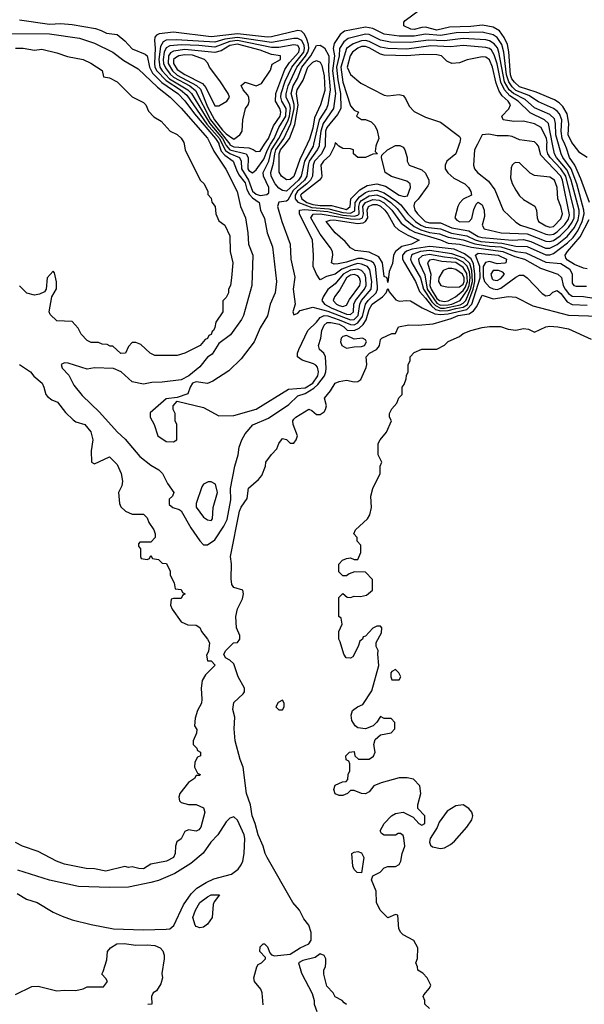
# Model space of a CAD drawing. Header units: inches. Extents: x 1793389 to 1900389, y 320802 to 470796.
# Tile 508 of 656: x 1873672 to 1876674, y 375429 to 380662. Entities that reach past the tile are written whole.
import ezdxf

# ---------------------------------------------------------------- set-up
doc = ezdxf.new("R2010")
doc.units = ezdxf.units.IN
doc.header["$MEASUREMENT"] = 0
doc.layers.add('B8377', color=7, linetype='Continuous')
doc.layers.add('B8378', color=7, linetype='Continuous')

msp = doc.modelspace()

# ---------------------------------------------------------------- linework, layer by layer
at = {"layer": 'B8377', "color": 2}
for points, elevation in [([(1874546.5, 380000), (1874552, 379970), (1874632, 379810), (1874652, 379790), (1874672, 379750), (1874672.7, 379732.7), (1874690, 379714), (1874692.7, 379692.7), (1874712, 379670), (1874714, 379630), (1874730, 379594), (1874762, 379570), (1874790, 379514), (1874791, 379430), (1874804.7, 379370), (1874798, 379290), (1874792, 379250), (1874782, 379230), (1874782, 379210), (1874770, 379186), (1874752.7, 379167.3), (1874752, 379110), (1874714, 379054), (1874710, 379026), (1874702, 379010), (1874695.3, 379004.7), (1874690, 378989), (1874676.9, 378983.1), (1874670, 378968.7), (1874658, 378962), (1874631.3, 378930), (1874550, 378889), (1874510, 378878), (1874390, 378878), (1874366, 378890), (1874316.4, 378936.4), (1874290, 378946), (1874270, 378946), (1874250, 378926), (1874234, 378890), (1874210, 378888), (1874167.3, 378927.3), (1874152.7, 378927.3), (1874136.4, 378936.4), (1874110, 378938), (1874090, 378946), (1874052.7, 378947.3), (1874030, 378958), (1873998, 378990), (1873983.1, 379023.1), (1873950, 379058), (1873870, 379062), (1873834.6, 379094.6), (1873828.7, 379110), (1873842, 379190), (1873868.4, 379231.6), (1873868.4, 379268.4), (1873856.4, 379316.4), (1873850, 379326), (1873818, 379290), (1873812, 379230), (1873803.6, 379216.4), (1873776.9, 379203.1), (1873750, 379199), (1873710, 379208), (1873670, 379248)], 214), ([(1874686.1, 380000), (1874703.9, 379963.9), (1874767.5, 379867.5), (1874828.4, 379750), (1874846.4, 379670), (1874872.2, 379610), (1874885.3, 379530), (1874888.5, 379470), (1874912.2, 379410), (1874906.7, 379250), (1874862.4, 379090), (1874852, 379068), (1874792.3, 378987.7), (1874730, 378942), (1874695.1, 378884.9), (1874670, 378869.3), (1874630, 378817.2), (1874570.7, 378770), (1874530, 378747.6), (1874430, 378735.1), (1874373.8, 378733.8), (1874330, 378725.6), (1874270, 378737), (1874211.8, 378790), (1874170, 378808.5), (1874070, 378811.6), (1874030, 378804.5), (1873930, 378836), (1873910, 378839), (1873892, 378830), (1873898, 378810), (1873932.8, 378772.8), (1873959.2, 378719.2), (1874004.7, 378664.7), (1874096.2, 378576.2), (1874190, 378471), (1874233.2, 378433.2), (1874310, 378341), (1874370, 378294.8), (1874412, 378270), (1874432, 378250), (1874456.9, 378196.9), (1874491, 378150), (1874484.7, 378130), (1874466.4, 378113.6), (1874466.3, 378086.3), (1874486, 378070), (1874519.8, 378059.8), (1874530, 378052), (1874582, 377962), (1874630, 377892), (1874650, 377872), (1874670, 377871.3), (1874710, 377897.3), (1874757.6, 377970), (1874774.3, 378005.7), (1874794.3, 378110), (1874792, 378170), (1874816, 378290), (1874833.2, 378350), (1874839.3, 378390), (1874852.3, 378430), (1874870, 378461), (1874911.9, 378508.1), (1874995.5, 378544.5), (1875102.8, 378617.2), (1875150, 378663.1), (1875190, 378675.9), (1875236.7, 378703.3), (1875257.4, 378722.6), (1875291.9, 378770), (1875300.3, 378790), (1875302.2, 378810), (1875298.3, 378870), (1875289.7, 378889.7), (1875266, 378910), (1875260.9, 378930), (1875273.6, 378970), (1875278, 379010), (1875290, 379039.3), (1875306.8, 379053.2), (1875326.3, 379053.7), (1875370, 379043.5), (1875395.8, 379030), (1875412.8, 379012.8), (1875450, 379011), (1875477.7, 379022.3), (1875498.5, 379041.5), (1875513.4, 379066.6), (1875530, 379121.6), (1875545.8, 379150), (1875601.6, 379190), (1875621.2, 379210), (1875630, 379234), (1875636.3, 379216.3), (1875672.7, 379172.7), (1875690, 379165.5), (1875730, 379170.4), (1875750, 379168.2), (1875811.6, 379131.6), (1875879.6, 379099.6), (1875910, 379095.7), (1875950, 379099.6), (1876050, 379121.5), (1876075.9, 379150), (1876119.6, 379290), (1876118, 379350), (1876095.1, 379410), (1876110, 379421.7), (1876216, 379410), (1876259.5, 379390), (1876256.3, 379370), (1876251.9, 379368.1), (1876210, 379365.5), (1876170, 379376.3), (1876149.1, 379370.9), (1876136, 379350), (1876135.8, 379295.8), (1876142.6, 379270), (1876170, 379240.3), (1876190, 379231.3), (1876210, 379229.1), (1876230, 379236.1), (1876310, 379293.7), (1876330, 379303.8), (1876350, 379304.9), (1876370, 379290.7), (1876450, 379207.7), (1876470, 379194), (1876490, 379198.8), (1876506, 379214), (1876530, 379222.4), (1876550, 379206.4), (1876582.1, 379162.1), (1876609.2, 379149.2), (1876690, 379144.4)], 218), ([(1874731.2, 380000), (1874743.6, 379963.6), (1874762.8, 379942.8), (1874807.6, 379910), (1874824, 379864), (1874837.8, 379837.8), (1874870, 379794.9), (1874880.2, 379760.2), (1874893.9, 379733.9), (1874910, 379714.7), (1874944.9, 379690), (1874953, 379650), (1874973.7, 379606.3), (1874987.3, 379530), (1875015.2, 379455.2), (1875038, 379270), (1875030.6, 379210), (1875004, 379150), (1874990, 379088.7), (1874950, 379024), (1874918, 378950), (1874850, 378859), (1874784.1, 378795.9), (1874699.5, 378740.5), (1874670, 378729.4), (1874610, 378737.6), (1874590.6, 378730), (1874577.6, 378710), (1874565.4, 378674.6), (1874510, 378654), (1874450, 378648), (1874366.4, 378573.6), (1874366, 378550), (1874386, 378510), (1874406, 378450), (1874450, 378421), (1874490, 378418), (1874508, 378430), (1874508, 378510), (1874498, 378530), (1874498, 378570), (1874488, 378590), (1874488, 378610), (1874510, 378634), (1874650, 378601), (1874730, 378557.3), (1874810, 378558), (1874930, 378593), (1875101.6, 378698.4), (1875190, 378706.3), (1875230, 378730.2), (1875257.7, 378770), (1875260.9, 378790), (1875255.2, 378815.2), (1875246.7, 378826.7), (1875233.9, 378833.9), (1875173.3, 378853.3), (1875149.4, 378870), (1875149.5, 378890), (1875156.2, 378910), (1875203.6, 379010), (1875250, 379054.3), (1875270, 379080.3), (1875289.9, 379090.1), (1875310, 379087.9), (1875370, 379067.9), (1875430, 379041.5), (1875450, 379040.8), (1875469.4, 379050.6), (1875494.6, 379085.4), (1875509.9, 379150.1), (1875524.4, 379170), (1875567, 379210), (1875574, 379230), (1875573.8, 379246.2), (1875562.9, 379350), (1875553.1, 379370), (1875539.2, 379379.2), (1875493.4, 379393.4), (1875470, 379393.8), (1875410, 379374), (1875364.9, 379364.9), (1875343.6, 379363.6), (1875330, 379369.2), (1875337, 379410), (1875334.5, 379430), (1875324.5, 379450), (1875270, 379522), (1875219.1, 379610), (1875232.1, 379627.9), (1875269.5, 379630.5), (1875430, 379603.7), (1875477.9, 379602.1), (1875495, 379610), (1875499.1, 379630), (1875495.9, 379670), (1875500.9, 379679.1), (1875510, 379690.8), (1875550, 379706.4), (1875582.7, 379702.7), (1875610, 379688.6), (1875650.2, 379650), (1875700.1, 379580.1), (1875746.7, 379546.7), (1875773.2, 379533.2), (1875910, 379492.5), (1875950, 379474), (1876010, 379468.9), (1876073.9, 379453.9), (1876240.4, 379430), (1876303.8, 379403.8), (1876355.5, 379390), (1876441.3, 379341.3), (1876534, 379310), (1876552.3, 379292.3), (1876561.6, 379250), (1876573, 379230), (1876590, 379206.7), (1876610, 379193.6), (1876670, 379190.2), (1876790, 379171.3)], 222), ([(1874749.2, 380000), (1874766.4, 379966.4), (1874790, 379950.6), (1874840.3, 379930), (1874849.3, 379910), (1874850.9, 379870), (1874888.9, 379810), (1874910, 379750.2), (1874930, 379734.5), (1874950, 379728), (1874986.4, 379733.6), (1874997.2, 379742.8), (1874997.2, 379770), (1874968.8, 379830), (1874966.8, 379850), (1874996.5, 379910), (1875011, 379970), (1875030.4, 380000)], 226), ([(1874766.8, 380000), (1874770, 379994.2), (1874790, 379970.1), (1874876.5, 379950), (1874887.1, 379930), (1874884.7, 379870), (1874890, 379861.3), (1874910, 379847.7), (1874930, 379864.9), (1874970, 379921.7), (1874988.6, 379971.4), (1875006.1, 380000)], 230), ([(1874788.3, 380000), (1874790, 379997.8), (1874810, 379986), (1874890, 379980.6), (1874913.1, 379973.1), (1874930, 379961.6), (1874950, 379964.4), (1874974.3, 380000)], 234), ([(1875234.1, 380000), (1875231.8, 379990), (1875186.3, 379910), (1875168.6, 379830), (1875155, 379810), (1875110, 379767.9), (1875090, 379751.1), (1875070, 379755.1), (1875050, 379766.9), (1875030, 379789.6), (1875009.8, 379830), (1875006.8, 379850), (1875021.1, 379898.9), (1875027.7, 379950), (1875033.4, 379970), (1875055.2, 380000)], 222), ([(1875264.9, 380000), (1875263.8, 379990), (1875254.3, 379970), (1875211.5, 379910), (1875205, 379890), (1875198.6, 379830), (1875186.3, 379810), (1875126.1, 379753.9), (1875096.9, 379703.1), (1875090, 379696.9), (1875050, 379693.2), (1875042, 379670), (1875066, 379590), (1875110.4, 379470), (1875113, 379390), (1875134.4, 379294.4), (1875125.3, 379230), (1875136, 379150), (1875124.7, 379110), (1875130, 379094), (1875150, 379102), (1875164, 379116), (1875230, 379134.4), (1875310, 379113.2), (1875430, 379067), (1875450, 379068.7), (1875471.2, 379090), (1875479.8, 379150), (1875489, 379170), (1875541.1, 379230), (1875543.4, 379270), (1875533.5, 379333.5), (1875520.5, 379350), (1875490, 379363.4), (1875470, 379365.7), (1875450, 379361.7), (1875384.2, 379335.8), (1875350, 379309.7), (1875303, 379297), (1875270, 379279), (1875250, 379309), (1875232.3, 379350), (1875234.5, 379410), (1875228, 379490), (1875160.4, 379630), (1875159.3, 379650), (1875186, 379654), (1875310, 379642.1), (1875390, 379624.1), (1875450, 379617.9), (1875470, 379623.2), (1875476.1, 379630), (1875474.5, 379670), (1875479.6, 379690), (1875490, 379701.6), (1875530, 379726.4), (1875570, 379730.8), (1875610, 379715.3), (1875644.7, 379690), (1875678.2, 379658.2), (1875721.4, 379601.4), (1875770, 379562.5), (1875804.8, 379544.8), (1875850, 379531.8), (1875903.6, 379523.6), (1875950, 379506), (1876030, 379492.8), (1876091.4, 379471.4), (1876170, 379458.7), (1876230, 379454.3), (1876309.8, 379430.2), (1876363.1, 379423.1), (1876470, 379373.2), (1876550, 379366), (1876596.4, 379336.4), (1876608.7, 379310), (1876610, 379262), (1876618, 379250), (1876630, 379246), (1876686.2, 379246.2)], 226), ([(1875200.6, 380000), (1875161.5, 379918.5), (1875130, 379828.3), (1875110, 379813.3), (1875090, 379811.8), (1875063.6, 379830), (1875051.2, 379851.2), (1875051.6, 379950), (1875059.1, 379970), (1875082.9, 380000)], 218), ([(1875296.5, 380000), (1875296.3, 379990), (1875276.2, 379950), (1875239.8, 379910), (1875231.8, 379890), (1875229.4, 379830), (1875217.7, 379810), (1875198.2, 379790), (1875148.5, 379751.5), (1875137.2, 379730), (1875136.6, 379710), (1875150, 379692.1), (1875224.6, 379664.6), (1875316.4, 379656.4), (1875390, 379638), (1875430, 379634), (1875453.4, 379646.6), (1875455.2, 379690), (1875479.3, 379720.7), (1875510, 379743.5), (1875528.9, 379751.1), (1875570, 379756.1), (1875610, 379741.9), (1875676.4, 379696.4), (1875698.2, 379678.2), (1875735.5, 379630), (1875777.2, 379590), (1875804.4, 379570), (1875830, 379559.2), (1875910, 379550.1), (1875968.5, 379528.5), (1876050, 379514.3), (1876092.8, 379492.8), (1876124.2, 379484.2), (1876234.7, 379474.7), (1876310, 379459.4), (1876370, 379456), (1876470, 379412), (1876490, 379412), (1876510, 379419.2), (1876584.5, 379475.5), (1876614.7, 379505.3), (1876640.1, 379540.1), (1876663, 379590), (1876672.7, 379630), (1876672.1, 379650), (1876633.9, 379790), (1876604.2, 379870), (1876559.8, 379930), (1876551.6, 379950), (1876537.2, 380000)], 230), ([(1875348, 380000), (1875345.5, 379990), (1875320.3, 379939.7), (1875286.7, 379910), (1875273.4, 379890), (1875279.1, 379830), (1875276.4, 379823.6), (1875266, 379810), (1875170, 379735.6), (1875165.8, 379730), (1875171.3, 379710), (1875199.1, 379690), (1875230, 379679.4), (1875270, 379674), (1875330, 379674), (1875410, 379653.4), (1875428.6, 379670), (1875431.9, 379710), (1875481.2, 379758.8), (1875518.8, 379781.2), (1875570, 379789.2), (1875617.1, 379777.1), (1875690, 379728.9), (1875717, 379723), (1875733.6, 379726.4), (1875749, 379770), (1875748.7, 379790), (1875730, 379804), (1875649.4, 379829.4), (1875615.3, 379850), (1875595.3, 379930), (1875598, 379942), (1875628, 379970), (1875670, 379993.4), (1875693, 379993), (1875710, 379984.7), (1875718.8, 379970), (1875731.3, 379930), (1875731.3, 379910), (1875742, 379890), (1875810, 379864.9), (1875830, 379846.8), (1875847.3, 379810), (1875846.8, 379790), (1875841.4, 379778.6), (1875790, 379708), (1875771, 379689), (1875767.1, 379672.9), (1875773.4, 379650), (1875787, 379630), (1875827, 379590), (1875850, 379582.9), (1875910, 379582.6), (1875970, 379555.5), (1876059.6, 379539.6), (1876110, 379510.2), (1876130, 379504.8), (1876290, 379490.2), (1876350, 379493.5), (1876390, 379483.2), (1876468.2, 379448.2), (1876490, 379447.6), (1876530, 379467.7), (1876582.2, 379510), (1876622.1, 379557.9), (1876641, 379599), (1876647.4, 379630), (1876646, 379650), (1876604.7, 379810), (1876582.8, 379862.8), (1876526.3, 379930), (1876516.2, 379950), (1876505.7, 380000)], 234), ([(1875569, 380000), (1875564.7, 379990), (1875562, 379962), (1875574, 379950), (1875550, 379948), (1875510.9, 379929.1), (1875469, 379929), (1875446, 379950), (1875446, 379970), (1875430, 379975.3), (1875390, 379977.2), (1875368, 379990), (1875358, 380000)], 234), ([(1876009.3, 380000), (1875990.6, 379950), (1875942.8, 379910), (1875934, 379890), (1875934.8, 379870), (1875948.3, 379848.3), (1875980.9, 379820.9), (1876038, 379790), (1876058, 379770), (1876071.3, 379750), (1876074, 379730), (1876030, 379708), (1876010, 379688), (1876001, 379670), (1875986, 379610), (1875996.8, 379596.8), (1876011.3, 379588.7), (1876062, 379590), (1876075.1, 379604.9), (1876086, 379654), (1876099, 379681), (1876110, 379692), (1876130, 379678), (1876142, 379650), (1876144, 379616), (1876131.3, 379570), (1876142, 379550), (1876232, 379530), (1876370, 379523.5), (1876470, 379484.7), (1876490, 379482.9), (1876510, 379488.5), (1876546.5, 379513.5), (1876590, 379557.2), (1876610, 379585.3), (1876619.9, 379610), (1876619.9, 379650), (1876575.6, 379830), (1876550, 379868.9), (1876492.3, 379930), (1876479.8, 379950), (1876474.4, 379970), (1876475.6, 380000)], 238), ([(1876105.6, 380000), (1876090.5, 379970), (1876084.9, 379890), (1876090.8, 379870), (1876106.8, 379850), (1876163.8, 379803.8), (1876197.4, 379757.4), (1876242, 379650), (1876310, 379585.5), (1876334.8, 379570), (1876407.4, 379547.4), (1876470, 379521.6), (1876490, 379518), (1876510, 379522.3), (1876530, 379535), (1876570, 379574.4), (1876590, 379602.6), (1876595.3, 379624.7), (1876558.3, 379810), (1876549.8, 379830), (1876443, 379943), (1876429.6, 379989.6), (1876420.8, 380000)], 242), ([(1876701.3, 379690), (1876655.8, 379815.8), (1876623.2, 379890), (1876594.8, 379930), (1876579.7, 379979.7), (1876570.1, 380000)], 226), ([(1876688.7, 379930), (1876650, 379954), (1876615.5, 380000)], 222), ([(1876690, 379339), (1876670, 379341.2), (1876622, 379362), (1876584.1, 379384.1), (1876575.5, 379395.5), (1876572.3, 379410), (1876584.2, 379430), (1876652.6, 379507.4), (1876699.8, 379600.2)], 226), ([(1874966.3, 375426.3), (1874960.7, 375490), (1874954.5, 375510), (1874921.2, 375550), (1874916, 375570), (1874932.5, 375627.5), (1874940.2, 375639.8), (1874958, 375650), (1874978, 375670), (1874978, 375678), (1874948, 375710), (1874950, 375734), (1874966, 375750), (1874974, 375750), (1874990, 375734), (1875002, 375702), (1875011.6, 375691.6), (1875026, 375686), (1875110, 375694.8), (1875164, 375730), (1875209.5, 375750.5), (1875221.2, 375770), (1875221.2, 375810), (1875209.2, 375850), (1875183.3, 375883.3), (1875159.3, 375930), (1875123.7, 375970), (1874987, 376210), (1874977, 376230), (1874966.6, 376270), (1874939.6, 376330), (1874924.2, 376390), (1874908, 376430), (1874899.6, 376490), (1874877.6, 376550), (1874860.9, 376690), (1874844.5, 376730), (1874817, 376830), (1874812.5, 376892.5), (1874815.1, 376955.1), (1874804.7, 376995.3), (1874810, 377034), (1874860.4, 377079.6), (1874868, 377090), (1874868, 377110), (1874834, 377170), (1874810, 377238), (1874790, 377258), (1874766, 377270), (1874758, 377290), (1874768, 377310), (1874808.7, 377350), (1874830, 377352), (1874842, 377370), (1874842, 377390), (1874825.2, 377430), (1874821.2, 377490), (1874829.4, 377530.6), (1874856.5, 377583.5), (1874862, 377610), (1874858, 377630), (1874810, 377644), (1874800.2, 377660.2), (1874796, 377690), (1874797.2, 377770), (1874792, 377810), (1874840.5, 378050), (1874848.6, 378071.4), (1874882, 378118), (1874887.7, 378172.3), (1874942, 378218), (1874960.1, 378239.9), (1874979, 378290), (1874981.2, 378310), (1875010, 378351), (1875039.3, 378380.7), (1875049.2, 378410), (1875064, 378430), (1875070, 378436), (1875090, 378431.3), (1875110, 378411.3), (1875130, 378411.3), (1875141.2, 378430), (1875149.2, 378450), (1875125.1, 378510), (1875124.7, 378530), (1875130, 378539.1), (1875139.5, 378550), (1875210, 378592.7), (1875225.8, 378585.8), (1875250, 378564), (1875270, 378563.8), (1875290, 378578), (1875298.7, 378590), (1875303, 378610), (1875292.8, 378650), (1875325.1, 378690), (1875349.6, 378730.4), (1875370, 378739.5), (1875410, 378745.5), (1875450, 378737.6), (1875470, 378739.5), (1875486.6, 378750), (1875514.3, 378814.3), (1875517.7, 378830), (1875514.5, 378870), (1875532.3, 378890), (1875569.2, 378910), (1875578.9, 378921.1), (1875585.2, 378930), (1875590, 378962), (1875598, 378970), (1875650, 378994), (1875670, 378994), (1875686, 379030), (1875740.2, 379039.8), (1875790, 379039.1), (1875870, 379046.4), (1875965.7, 379074.3), (1876004, 379090), (1876061.1, 379098.9), (1876084.6, 379115.4), (1876102.4, 379137.6), (1876130, 379197.3), (1876190, 379178.4), (1876270.6, 379190.6), (1876310, 379186.8), (1876400.9, 379140.9), (1876590, 379092.4), (1876750, 379086.4)], 214), ([(1875850, 375406), (1875826, 375430), (1875826, 375450), (1875818, 375470), (1875820.4, 375479.6), (1875850, 375514), (1875858, 375530), (1875838, 375570), (1875814.6, 375594.6), (1875788, 375610), (1875787.3, 375627.3), (1875778, 375650), (1875787.3, 375672.7), (1875788, 375730), (1875768.4, 375768.4), (1875710, 375798), (1875698, 375810), (1875688, 375830), (1875682, 375902), (1875670, 375906), (1875630, 375888.7), (1875589.1, 375929.1), (1875568.7, 375970), (1875568, 376030), (1875542, 376090), (1875548.7, 376111.3), (1875588.4, 376131.6), (1875610, 376154), (1875630, 376162), (1875670, 376162), (1875690, 376172), (1875699, 376190), (1875705.2, 376230), (1875719, 376270), (1875714.6, 376314.6), (1875710, 376326), (1875696.4, 376336.4), (1875683.6, 376336.4), (1875670, 376328), (1875610, 376328), (1875596.4, 376336.4), (1875588.9, 376351.1), (1875609.3, 376390.7), (1875649.5, 376430.5), (1875670, 376442.8), (1875710, 376450.7), (1875763.6, 376423.6), (1875794, 376390), (1875810, 376382), (1875826, 376390), (1875826, 376430), (1875788, 376470), (1875788.7, 376490), (1875804, 376550), (1875799, 376590), (1875765.2, 376625.2), (1875732.5, 376632.5), (1875690, 376632.7), (1875594, 376606), (1875554, 376590), (1875530, 376558), (1875510, 376548), (1875488.9, 376548.9), (1875450, 376566), (1875430, 376566), (1875414, 376550), (1875390, 376538), (1875370, 376538), (1875350, 376548), (1875342, 376570), (1875350, 376594), (1875388.4, 376611.6), (1875407.3, 376612.7), (1875416.4, 376623.6), (1875418, 376650), (1875428, 376670), (1875427.3, 376707.3), (1875422, 376722), (1875408.4, 376728.4), (1875406, 376750), (1875426, 376770), (1875450, 376772), (1875454, 376750), (1875472.7, 376732.7), (1875530, 376732), (1875552.9, 376747.1), (1875562, 376770), (1875554, 376810), (1875562.7, 376837.3), (1875590, 376862), (1875647.3, 376872.7), (1875667.3, 376892.7), (1875667.3, 376927.3), (1875647.3, 376947.3), (1875610, 376948), (1875590, 376958), (1875571.1, 376928.9), (1875551, 376909), (1875510, 376893.2), (1875470, 376899), (1875455.3, 376910), (1875438, 376938), (1875434.6, 376965.4), (1875442, 376990), (1875468, 377010), (1875497.2, 377022.8), (1875544.7, 377095.3), (1875581.2, 377230), (1875575.3, 377290), (1875578, 377310), (1875568, 377330), (1875568, 377352), (1875596.4, 377403.6), (1875598, 377430), (1875590, 377438), (1875570, 377438), (1875550, 377428), (1875510, 377386), (1875498, 377382), (1875494, 377370), (1875481, 377359), (1875471.3, 377330), (1875443.6, 377276.4), (1875430, 377268.7), (1875408, 377270), (1875395.3, 377290), (1875376.4, 377356.4), (1875368, 377370), (1875368.9, 377411.1), (1875386, 377450), (1875382, 377482), (1875368, 377490), (1875368.9, 377591.1), (1875390, 377612), (1875412.7, 377592.7), (1875430, 377592), (1875450, 377598), (1875483.1, 377596.9), (1875516.5, 377603.5), (1875548, 377630), (1875547.3, 377687.3), (1875510, 377726), (1875452.7, 377727.3), (1875423.6, 377716.4), (1875410, 377706), (1875390, 377706), (1875368.4, 377728.4), (1875368.4, 377768.4), (1875388, 377790), (1875410, 377798), (1875430, 377802), (1875450, 377794), (1875470, 377794), (1875486, 377830), (1875486, 377870), (1875466, 377890), (1875466, 377910), (1875448, 377930), (1875458, 377950), (1875522, 378010), (1875534, 378030), (1875542, 378070), (1875539, 378130), (1875549.2, 378170.8), (1875588, 378250), (1875588, 378290), (1875598, 378310), (1875578, 378350), (1875578, 378410), (1875588, 378430), (1875622, 378470), (1875648, 378530), (1875638, 378550), (1875638, 378570), (1875650, 378594), (1875676.4, 378623.6), (1875687.3, 378652.7), (1875706, 378670), (1875706, 378710), (1875716.4, 378723.6), (1875727.3, 378752.7), (1875728.4, 378771.6), (1875738, 378790), (1875738, 378830), (1875748, 378850), (1875748.7, 378870), (1875770, 378894), (1875810, 378911.3), (1875890, 378912), (1875930, 378932), (1875950, 378951.3), (1876010, 378978), (1876030, 378994.8), (1876070, 379010.8), (1876130, 379026), (1876170, 379031), (1876229.1, 379030.9), (1876270, 379018), (1876310, 379012), (1876350, 379021), (1876376.9, 379016.9), (1876410, 379002), (1876469.3, 379030.7), (1876490, 379034), (1876534, 379030), (1876590, 379019.1), (1876710, 378964.7)], 210), ([(1873671.3, 378830), (1873730, 378791), (1873747.1, 378767.1), (1873791, 378730), (1873801, 378710), (1873810.9, 378670.9), (1873819.8, 378659.8), (1873842, 378642), (1873872, 378630), (1873915.3, 378575.3), (1873955.3, 378535.3), (1873970, 378524.7), (1874018, 378510), (1874050, 378471), (1874060.7, 378430), (1874051, 378370), (1874054, 378310), (1874070, 378302), (1874150, 378338), (1874190, 378298), (1874210.6, 378250.6), (1874218.8, 378210), (1874214.8, 378185.2), (1874198, 378150), (1874202, 378090), (1874210, 378074), (1874234, 378050), (1874270, 378034), (1874330, 378034), (1874350, 378014), (1874358, 377990), (1874384.7, 377950), (1874392, 377930), (1874392, 377910), (1874370, 377886), (1874310, 377886), (1874303.6, 377876.4), (1874303.6, 377863.6), (1874314, 377850), (1874314, 377810), (1874318, 377798), (1874350, 377794), (1874362, 377798), (1874370, 377814), (1874378, 377798), (1874410, 377794), (1874430, 377774), (1874452.7, 377772.7), (1874471.1, 377731.1), (1874472, 377710), (1874494, 377670), (1874498, 377638), (1874530, 377634), (1874538, 377618), (1874552, 377610), (1874538, 377602), (1874530, 377586), (1874490, 377586), (1874478, 377582), (1874474, 377550), (1874482, 377530), (1874530, 377462), (1874566.4, 377446.4), (1874610, 377444.7), (1874630, 377432), (1874638, 377410), (1874671.3, 377370), (1874681, 377350), (1874675.3, 377304.7), (1874665.4, 377285.4), (1874670, 377254), (1874690, 377254), (1874712, 377232), (1874659.8, 377180.2), (1874642, 377150), (1874636, 377110), (1874641, 377050), (1874638, 377030), (1874618, 376990), (1874604.7, 376950), (1874602, 376910), (1874614, 376890), (1874612, 376870), (1874594, 376830), (1874594, 376810), (1874614, 376790), (1874618, 376778), (1874634, 376770), (1874634, 376750), (1874618, 376742), (1874603.6, 376716.4), (1874602, 376690), (1874618, 376658), (1874632, 376650), (1874630, 376646), (1874610, 376646), (1874602, 376630), (1874570, 376608.7), (1874522.8, 376550), (1874517.3, 376530), (1874521, 376510), (1874530, 376501), (1874570, 376490.8), (1874611, 376491), (1874650, 376474), (1874656, 376450), (1874634.8, 376370), (1874623.5, 376356.5), (1874610, 376349.3), (1874570, 376357.2), (1874550, 376348), (1874531.1, 376308.9), (1874507.1, 376292.9), (1874501, 376270), (1874498.8, 376230), (1874490, 376209.2), (1874452, 376190), (1874370, 376174), (1874330, 376149.6), (1874306, 376150), (1874270, 376159), (1874250, 376155.3), (1874230, 376162), (1874130, 376137.2), (1874070, 376149.2), (1874026, 376150), (1873910, 376174), (1873868, 376190), (1873770, 376242), (1873686, 376270), (1873650, 376288.7)], 214), ([(1873658.5, 376018.5), (1873707.7, 375987.7), (1873764.7, 375970), (1873850, 375919.1), (1873897.3, 375897.3), (1873950, 375878), (1874052.3, 375852.3), (1874170, 375830.5), (1874330, 375824.4), (1874450, 375827.7), (1874470, 375830.8), (1874491.8, 375848.2), (1874542, 375958), (1874584.2, 376015.8), (1874614.5, 376045.5), (1874663.5, 376076.5), (1874704.9, 376095.1), (1874798.8, 376121.2), (1874833, 376147), (1874849.3, 376170), (1874859, 376190), (1874865.2, 376230), (1874869.3, 376310), (1874866, 376330), (1874830, 376408), (1874810, 376426), (1874790, 376418), (1874770, 376398), (1874724.9, 376330), (1874688, 376290), (1874647.3, 376232.7), (1874582, 376178), (1874496.3, 376123.7), (1874410, 376087.8), (1874370, 376075.6), (1874250, 376051.8), (1874150, 376049.6), (1873984.5, 376055.5), (1873830, 376089.5), (1873661.2, 376141.2)], 218), ([(1873650, 375482), (1873736.4, 375523.6), (1873770, 375524.7), (1873870, 375501), (1873910, 375504.7), (1873970, 375502), (1874009, 375511), (1874030, 375522), (1874118, 375522), (1874138, 375550), (1874130, 375566), (1874108, 375590), (1874116.4, 375603.6), (1874134.6, 375665.4), (1874139, 375710), (1874155.3, 375730), (1874188, 375750), (1874227.2, 375752.8), (1874290, 375743), (1874350, 375744.9), (1874390, 375740.7), (1874418, 375730), (1874433.2, 375713.2), (1874440.7, 375690), (1874440.5, 375670), (1874427.5, 375592.5), (1874430.7, 375569.3), (1874422, 375538), (1874398.8, 375501.2), (1874382, 375490), (1874372, 375470), (1874374, 375430), (1874352.7, 375427.3)], 214), ([(1875410, 375428), (1875396.4, 375436.4), (1875386, 375450), (1875348.9, 375468.9), (1875338, 375490), (1875305.2, 375525.2), (1875289, 375590), (1875289, 375610), (1875297.2, 375630), (1875299, 375650), (1875299, 375670), (1875290, 375688), (1875270, 375698), (1875242.8, 375677.2), (1875178, 375662), (1875154, 375650), (1875170, 375594), (1875226.4, 375486.4), (1875238, 375450), (1875238, 375430), (1875251.3, 375390)], 214)]:
    msp.add_lwpolyline(points, dxfattribs=dict(at, elevation=elevation))
for points, elevation in [([(1876310, 379904), (1876300.7, 379899.3), (1876290.6, 379889.4), (1876285.5, 379874.5), (1876281.1, 379821.1), (1876290, 379791.3), (1876310, 379756), (1876330, 379726), (1876350, 379706), (1876410.4, 379670.4), (1876419.1, 379650), (1876423, 379610), (1876430.6, 379590), (1876470, 379566), (1876490, 379560.3), (1876510, 379564), (1876550, 379604.4), (1876558.3, 379630), (1876550, 379669), (1876533, 379710), (1876529.4, 379770), (1876515.6, 379810), (1876490, 379826), (1876410, 379834.5), (1876386.5, 379846.5), (1876330, 379901.2)], 246), ([(1875630, 379266), (1875626, 379290), (1875610, 379298), (1875601.6, 379370), (1875581.5, 379401.5), (1875530, 379427.1), (1875456.2, 379436.2), (1875430, 379449.3), (1875402.9, 379482.9), (1875349.4, 379530), (1875300.9, 379590), (1875322.6, 379597.4), (1875342.2, 379597.8), (1875470, 379579.5), (1875497.8, 379582.2), (1875511.1, 379588.9), (1875522.8, 379610), (1875518.8, 379650), (1875526, 379670), (1875550, 379680.1), (1875570, 379679.8), (1875590, 379671.7), (1875613.2, 379650), (1875630, 379628.5), (1875665.4, 379565.4), (1875685.6, 379545.6), (1875736.4, 379516.4), (1875796.3, 379490), (1875756, 379470), (1875703, 379457), (1875670.3, 379430), (1875658.7, 379410), (1875653.7, 379366.3), (1875635.9, 379324.1)], 218), ([(1875850, 379457.3), (1875758, 379442), (1875728.5, 379431.5), (1875717.3, 379422.7), (1875707.1, 379410), (1875708.1, 379390), (1875717.2, 379370), (1875776.5, 379270), (1875797.3, 379217.3), (1875830, 379182.8), (1875860.7, 379140.7), (1875882.8, 379122.8), (1875910, 379114.4), (1875950, 379116.9), (1875990, 379126.6), (1876030, 379134.7), (1876052.1, 379147.9), (1876083.7, 379230), (1876092.7, 379270), (1876092.3, 379312.3), (1876085.5, 379365.5), (1876072, 379392), (1876037.4, 379417.4), (1875982.2, 379442.2), (1875870, 379455.9)], 222), ([(1875850, 379435.3), (1875803, 379430), (1875763.9, 379416.1), (1875754.3, 379410), (1875749.2, 379390), (1875756.2, 379370), (1875803, 379290), (1875819.1, 379230), (1875863.4, 379163.4), (1875882.7, 379142.7), (1875909.2, 379129.2), (1875930, 379128.7), (1876013.5, 379146.5), (1876030, 379155), (1876043.2, 379170), (1876069.4, 379230.6), (1876079.3, 379270), (1876076.4, 379330), (1876065.8, 379365.8), (1876034.4, 379394.4), (1875970, 379417.8)], 226), ([(1875850, 379415), (1875812.2, 379407.8), (1875792.8, 379390), (1875793.1, 379386.9), (1875796.2, 379370), (1875826.7, 379306.7), (1875838.5, 379230), (1875890, 379155.9), (1875910, 379144.6), (1875950, 379146.3), (1875970, 379150.1), (1876014.2, 379170), (1876053, 379227), (1876062.5, 379250), (1876067.3, 379290), (1876062.8, 379322.8), (1876051.9, 379351.9), (1876030, 379374), (1875990, 379393.7), (1875930, 379399.6)], 230), ([(1875870, 379387.6), (1875850, 379384.2), (1875839.6, 379370), (1875857.2, 379310), (1875852.4, 379250), (1875859.2, 379230), (1875890, 379180.2), (1875903.2, 379170), (1875930, 379164.7), (1875950, 379167.8), (1875989.7, 379190), (1876030, 379223.5), (1876041, 379239), (1876053.5, 379270), (1876050, 379313.5), (1876030, 379345.5), (1875990, 379371.6), (1875917.3, 379377.3)], 234), ([(1875470, 379336.8), (1875430, 379330.5), (1875392.2, 379310), (1875350, 379257.7), (1875310, 379227.6), (1875284.6, 379190), (1875278, 379170), (1875291.8, 379150), (1875328.8, 379130), (1875410, 379098), (1875430, 379096.2), (1875446.2, 379110), (1875449, 379150), (1875456.5, 379170), (1875505, 379230), (1875513.7, 379250), (1875512.8, 379290), (1875506.8, 379310), (1875490, 379328.7)], 230), ([(1875950, 379340.4), (1875923.8, 379330), (1875901.1, 379290), (1875898, 379270), (1875910.4, 379250.4), (1875950, 379241.1), (1876010, 379242.3), (1876030, 379257.4), (1876034.6, 379270), (1876034.8, 379290), (1876026.9, 379310), (1875990, 379334.7), (1875970, 379339.7)], 238), ([(1876218, 379330), (1876190, 379329.6), (1876176.5, 379310), (1876184.7, 379284.7), (1876190, 379279.5), (1876210, 379276), (1876230, 379286), (1876249.5, 379310), (1876241.2, 379321.2)], 222), ([(1875450, 379308), (1875430, 379304.2), (1875409.3, 379290), (1875373.7, 379226.3), (1875345.3, 379190), (1875338.7, 379170), (1875355.8, 379150), (1875370, 379142.9), (1875390, 379137.3), (1875410, 379144.4), (1875425, 379175), (1875480.3, 379250), (1875484, 379270), (1875478.4, 379290), (1875470, 379300.4)], 234), ([(1875410, 378982.9), (1875390, 378978.7), (1875381.3, 378970), (1875378, 378950), (1875385.3, 378930), (1875410, 378916.4), (1875450, 378924.2), (1875490, 378925.3), (1875505.2, 378930), (1875515.8, 378950), (1875510, 378960.9), (1875494, 378970), (1875450, 378965.1)], 218), ([(1874690, 378206), (1874674.4, 378205.6), (1874650, 378194), (1874641.1, 378178.9), (1874610.7, 378090), (1874610.7, 378070.7), (1874650, 378018.8), (1874670, 378004), (1874690, 378001), (1874697.2, 378010), (1874701.2, 378070), (1874723.7, 378150), (1874713.4, 378193.4)], 222), ([(1875670, 377208), (1875650, 377198), (1875644.7, 377190), (1875644.7, 377170), (1875650, 377154), (1875690, 377154), (1875698, 377170), (1875688, 377190)], 210), ([(1875070, 377046), (1875046, 377034), (1875034, 377010), (1875050, 376994), (1875070, 376994), (1875078, 377010), (1875078, 377030)], 214), ([(1876030, 376489.2), (1875990, 376484), (1875945.2, 376454.8), (1875903.1, 376396.9), (1875891.6, 376368.4), (1875854, 376310), (1875850.8, 376290), (1875855.3, 376275.3), (1875866.8, 376266.8), (1875910, 376257.3), (1875930, 376260.7), (1875962, 376278), (1875983.9, 376296.1), (1876049.2, 376370), (1876076, 376410), (1876080.9, 376430), (1876075.1, 376450), (1876059.3, 376470)], 210), ([(1875490, 376128), (1875466, 376130), (1875450, 376146), (1875443.1, 376163.1), (1875438, 376230), (1875450, 376238), (1875470, 376242), (1875490, 376234), (1875502, 376210)], 210), ([(1874630, 375835.3), (1874610, 375842), (1874604, 375850), (1874593.2, 375890), (1874607, 375930), (1874630, 375970.7), (1874670, 376001), (1874690.8, 376010.8), (1874734, 376010), (1874706, 375974), (1874700.7, 375959.3), (1874694.8, 375890), (1874670, 375855.3), (1874650, 375839)], 214)]:
    msp.add_lwpolyline(points, close=True, dxfattribs=dict(at, elevation=elevation))
at = {"layer": 'B8378', "color": 2}
for points, elevation in [([(1876615.5, 380000), (1876608, 380010), (1876588.7, 380050), (1876591.5, 380110), (1876582.8, 380162.8), (1876560.6, 380200.6), (1876540.4, 380220.4), (1876515.8, 380235.8), (1876417.3, 380277.3), (1876330, 380305.8), (1876302, 380330), (1876288.7, 380348.7), (1876281.7, 380370), (1876272.2, 380492.2), (1876265.2, 380530), (1876248.2, 380568.2), (1876222.3, 380602.3), (1876190, 380623.1), (1876133.4, 380633.4), (1876070, 380626.2), (1875957.8, 380622.2), (1875890, 380607.5), (1875830, 380622.2), (1875810, 380621.7), (1875770, 380609.8), (1875751.5, 380611.5), (1875714, 380630), (1875714, 380650), (1875721.5, 380658.5), (1875830, 380737.3)], 222), ([(1873670, 380660.7), (1873830, 380637.8), (1873890, 380642), (1873950, 380636), (1874074.9, 380614.9), (1874105.5, 380605.5), (1874134, 380590), (1874190, 380582.8), (1874230, 380550.6), (1874270, 380508.2), (1874339.5, 380479.5), (1874350.2, 380470.2), (1874362, 380410), (1874378.4, 380378.4), (1874428.1, 380328.1), (1874512.3, 380270), (1874550, 380231.4), (1874601.5, 380161.5), (1874712.9, 380030), (1874730, 380003.6), (1874731.2, 380000)], 222), ([(1876570.1, 380000), (1876555.8, 380030), (1876550.7, 380070), (1876553.7, 380130), (1876542, 380162), (1876530, 380176.8), (1876509.9, 380189.9), (1876430, 380225.6), (1876379.3, 380259.3), (1876310, 380286.8), (1876290, 380304.8), (1876272, 380332), (1876259.4, 380370), (1876245.4, 380490), (1876235, 380530), (1876210, 380567.4), (1876190, 380581.8), (1876130, 380596.2), (1875992.4, 380592.4), (1875910, 380578), (1875830, 380585.2), (1875770, 380574.5), (1875690, 380574.6), (1875610, 380585.8), (1875550, 380616), (1875510, 380623.1), (1875399, 380601), (1875376, 380584), (1875343.9, 380536.1), (1875338.5, 380510), (1875345, 380470), (1875335.2, 380390), (1875350.8, 380270), (1875340.7, 380190), (1875284.6, 380110), (1875273.1, 380070), (1875264.9, 380000)], 226), ([(1873032.6, 380000), (1873049.7, 380030), (1873055.6, 380050), (1873062.7, 380150), (1873082.7, 380210), (1873114.5, 380270), (1873176.2, 380350), (1873207, 380410), (1873223.7, 380430), (1873290, 380479.3), (1873401.2, 380538.8), (1873444.5, 380555.5), (1873570, 380588.9), (1873830, 380587.4), (1873990, 380564.2), (1874070, 380538.4), (1874166.8, 380490), (1874225.4, 380445.4), (1874301.4, 380401.4), (1874404.1, 380304.1), (1874472.4, 380250), (1874530, 380192.4), (1874670, 380032.7), (1874686.1, 380000)], 218), ([(1875030.4, 380000), (1875049.9, 380030), (1875097.1, 380122.9), (1875105.8, 380150), (1875111.3, 380191.3), (1875107.8, 380210), (1875089.1, 380250), (1875087.9, 380267.9), (1875099.6, 380310), (1875145.2, 380410), (1875192, 380468), (1875204.5, 380490), (1875208.8, 380510), (1875207, 380530), (1875199.1, 380559.1), (1875185.7, 380585.7), (1875170, 380600.5), (1875150, 380604.4), (1875010, 380570.9), (1874990.1, 380569.9), (1874830, 380586.4), (1874690, 380570.9), (1874490, 380596.3), (1874412.7, 380587.2), (1874399.5, 380580.5), (1874390.3, 380569.7), (1874387.9, 380552.1), (1874391.7, 380511.7), (1874388.1, 380430), (1874390.8, 380410), (1874400.9, 380390), (1874450, 380338.5), (1874526.2, 380290), (1874560.8, 380260.8), (1874667.3, 380107.3), (1874733.8, 380030), (1874749.2, 380000)], 226), ([(1876537.2, 380000), (1876522.7, 380050), (1876521.1, 380110), (1876515.2, 380135.2), (1876490, 380158.2), (1876410, 380194.2), (1876358.9, 380238.9), (1876297.8, 380270), (1876275.2, 380290), (1876250, 380332.8), (1876219.2, 380490), (1876212, 380512), (1876194.5, 380534.5), (1876170, 380549.8), (1876150, 380554.6), (1876030, 380562.6), (1875930.9, 380549.1), (1875845.8, 380554.2), (1875750, 380541.5), (1875643.3, 380543.3), (1875590, 380553.5), (1875530, 380583.5), (1875510, 380585.7), (1875418.5, 380561.5), (1875394.6, 380545.4), (1875372, 380510), (1875370.8, 380470), (1875355.9, 380410), (1875362.9, 380342.9), (1875378.1, 380270), (1875378.8, 380190), (1875361.2, 380158.8), (1875305, 380090), (1875298.3, 380070), (1875296.5, 380000)], 230), ([(1875006.1, 380000), (1875024.5, 380030), (1875050.6, 380090), (1875086.8, 380150), (1875089.1, 380190), (1875065.7, 380230), (1875059.5, 380250), (1875061.5, 380270), (1875083.9, 380336.1), (1875118.1, 380410), (1875182.2, 380490), (1875186.9, 380510), (1875184.6, 380524.6), (1875171.3, 380551.3), (1875150, 380563.2), (1875130, 380562.3), (1875010, 380541.2), (1874830, 380567.1), (1874761.8, 380558.2), (1874710, 380543), (1874505.1, 380554.9), (1874450, 380553.5), (1874434.5, 380545.5), (1874420.9, 380519.1), (1874412.4, 380450), (1874417.5, 380410), (1874430.1, 380390.1), (1874468.7, 380348.7), (1874566.2, 380290), (1874586.2, 380270), (1874682.3, 380110), (1874750.5, 380030), (1874766.8, 380000)], 230), ([(1874974.3, 380000), (1874994.8, 380030), (1875021.7, 380098.3), (1875057.2, 380150), (1875060.9, 380170), (1875055, 380190), (1875031.6, 380230), (1875033.6, 380270), (1875081.7, 380398.3), (1875105.6, 380434.4), (1875155.8, 380490), (1875159.3, 380510), (1875150, 380525.1), (1875130, 380528.7), (1875050, 380514.5), (1875010, 380515), (1874830, 380551.1), (1874790, 380547), (1874710, 380515.9), (1874625.1, 380525.1), (1874531.4, 380528.6), (1874470, 380523.2), (1874450, 380512.1), (1874440.8, 380490), (1874435.4, 380450), (1874437, 380430), (1874446.4, 380406.4), (1874472.3, 380372.3), (1874490, 380357.4), (1874576.2, 380310), (1874605.9, 380285.9), (1874685.8, 380130), (1874788.3, 380000)], 234), ([(1875055.2, 380000), (1875077, 380030), (1875113.5, 380110), (1875130.4, 380190), (1875130.8, 380210.8), (1875116.1, 380270), (1875126.4, 380310), (1875149.8, 380350), (1875172, 380410), (1875219.1, 380470), (1875250, 380525.5), (1875270, 380526.4), (1875292.3, 380512.3), (1875316, 380470), (1875313.9, 380390), (1875323.2, 380290), (1875310.2, 380210), (1875302.6, 380190), (1875264.1, 380130), (1875234.1, 380000)], 222), ([(1876505.7, 380000), (1876482.7, 380110), (1876461.6, 380130), (1876386.5, 380166.5), (1876322.7, 380230), (1876278.5, 380258.5), (1876249.5, 380289.5), (1876230.3, 380330.3), (1876210, 380427), (1876195.2, 380475.2), (1876179.7, 380499.7), (1876170, 380508.6), (1876150, 380514.8), (1876030, 380524.7), (1875962.4, 380517.6), (1875857.2, 380522.8), (1875730, 380506.3), (1875630, 380509), (1875590, 380517.1), (1875530, 380547.3), (1875510, 380552.3), (1875490, 380550.6), (1875445.2, 380534.8), (1875410.3, 380510), (1875378.5, 380410), (1875390.1, 380330.1), (1875430, 380204.7), (1875450, 380182), (1875474, 380170), (1875462, 380150), (1875490, 380132), (1875510, 380132), (1875539.8, 380119.8), (1875559.3, 380099.3), (1875572.7, 380072.7), (1875582, 380030), (1875569, 380000)], 234), ([(1876475.6, 380000), (1876476, 380010), (1876472.1, 380030), (1876444.2, 380090), (1876410, 380108.3), (1876350, 380123.7), (1876298.5, 380121.5), (1876242, 380130), (1876235.3, 380150), (1876272.1, 380187.9), (1876282, 380210), (1876269.6, 380230), (1876238, 380258), (1876221.7, 380281.7), (1876205, 380325), (1876185.7, 380410), (1876170, 380449.4), (1876150, 380462.9), (1876130, 380464.5), (1876050.6, 380449.4), (1876010, 380432.7), (1875970, 380429.2), (1875942.7, 380442.7), (1875914, 380470), (1875890, 380476.2), (1875817.7, 380477.7), (1875730, 380470.7), (1875610, 380474.6), (1875590, 380479.8), (1875530, 380513.3), (1875510, 380519.8), (1875490, 380519), (1875470, 380511.5), (1875440.8, 380490), (1875428.6, 380470), (1875413.7, 380410), (1875430, 380370.8), (1875485.8, 380325.8), (1875610, 380261.6), (1875630, 380257.1), (1875690, 380264.9), (1875710, 380258.8), (1875723.4, 380243.4), (1875742, 380202), (1875770, 380174.8), (1875830, 380144.7), (1875910, 380118), (1876010, 380042), (1876014.8, 380030), (1876013, 380010), (1876009.3, 380000)], 238), ([(1873650, 380510.8), (1873690.7, 380510.7), (1873750, 380501), (1873790, 380506), (1873870, 380486), (1873926.4, 380466.4), (1874010, 380451), (1874050, 380431.3), (1874110, 380392), (1874118, 380358), (1874150, 380354), (1874190, 380332), (1874270, 380252), (1874330, 380222), (1874342, 380210), (1874356.9, 380176.9), (1874385.4, 380145.4), (1874423.6, 380123.6), (1874472, 380070), (1874510, 380051.3), (1874530, 380032), (1874544.7, 380010), (1874546.5, 380000)], 214), ([(1875082.9, 380000), (1875106.8, 380030), (1875134.7, 380105.3), (1875152.8, 380207.2), (1875144.1, 380270), (1875147, 380290), (1875178.3, 380341.7), (1875204.8, 380410), (1875230, 380436), (1875250, 380445.5), (1875270, 380437.3), (1875278.5, 380418.5), (1875290, 380364.7), (1875293.9, 380286.1), (1875272.1, 380210), (1875238.9, 380141.1), (1875230, 380086), (1875213.4, 380026.6), (1875200.6, 380000)], 218), ([(1876420.8, 380000), (1876410, 380012.7), (1876330, 380024.5), (1876290, 380042), (1876270, 380045.1), (1876210, 380044.2), (1876166, 380054), (1876130.5, 380049.5), (1876105.6, 380000)], 242), ([(1875358, 380000), (1875350, 380008), (1875348, 380000)], 234)]:
    msp.add_lwpolyline(points, dxfattribs=dict(at, elevation=elevation))
for points, elevation in [([(1874830, 380531.4), (1874790, 380525.8), (1874743.6, 380496.4), (1874710, 380487.1), (1874550, 380504.1), (1874490, 380495.2), (1874473.5, 380486.5), (1874463.5, 380470), (1874462, 380430), (1874484.1, 380390), (1874510, 380367.8), (1874612.6, 380312.6), (1874633.2, 380293.2), (1874670, 380199.5), (1874707.8, 380130), (1874750, 380074.9), (1874770, 380054.9), (1874810, 380027), (1874842, 380050), (1874854, 380070), (1874859, 380130), (1874873.2, 380190), (1874887, 380210), (1874891.6, 380228.4), (1874889.6, 380250), (1874883.3, 380263.3), (1874859.3, 380290), (1874850, 380312), (1874870, 380331), (1874930, 380310.8), (1874957.2, 380322.8), (1875005.2, 380394.8), (1875014, 380426), (1875059, 380450), (1875058, 380470), (1875010, 380476.9), (1874950, 380500.2)], 238), ([(1874550, 380476), (1874517.3, 380470), (1874500, 380460), (1874490.3, 380450), (1874489.4, 380430), (1874510, 380397.6), (1874550, 380371.1), (1874643.7, 380323.7), (1874662.4, 380302.4), (1874710, 380204), (1874730, 380204), (1874773.2, 380230), (1874786.6, 380250), (1874779.5, 380270), (1874736.6, 380336.6), (1874681.2, 380410), (1874672.1, 380432.1), (1874654, 380450), (1874590, 380473.7)], 242)]:
    msp.add_lwpolyline(points, close=True, dxfattribs=dict(at, elevation=elevation))

doc.saveas('drawing.dxf')
